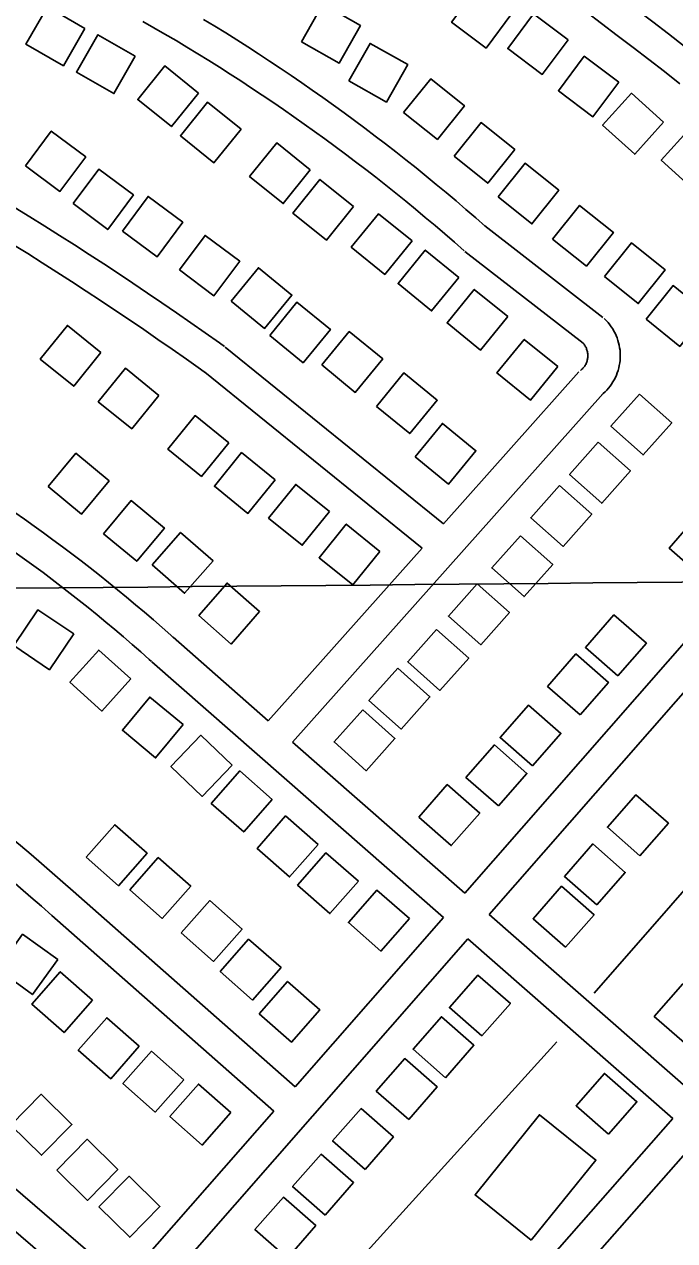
# Model space of a CAD drawing. Extents: x 3598634 to 3636690, y 517270 to 542944.
# Drawn here: x 3626558 to 3627161, y 528349 to 529477 of the extents above; entities that cross this region are included whole.
import ezdxf

# ---------------------------------------------------------------- set-up
doc = ezdxf.new("R2010")
doc.units = 0
for name, color, linetype in [('V-BLDG-OTLN', 7, 'Continuous'), ('V-GRID-MAJR', 7, 'Continuous'), ('V-ROAD-CNTR', 7, 'Continuous'), ('V-TOPO-SHOR', 7, 'Continuous')]:
    doc.layers.add(name, color=color, linetype=linetype)

msp = doc.modelspace()

# ---------------------------------------------------------------- linework, layer by layer
at = {"layer": 'V-BLDG-OTLN'}
for points in [[(3627009.8, 529486.8), (3626977.8, 529510.7), (3626953.9, 529478.7), (3626985.9, 529454.7)], [(3626815, 529460.5), (3626849.8, 529440.8), (3626869.5, 529475.6), (3626834.7, 529495.3)], [(3626614.2, 529473), (3626579.5, 529492.9), (3626559.6, 529458.2), (3626594.3, 529438.3)], [(3627062, 529462.4), (3627029.9, 529486.3), (3627006, 529454.3), (3627038, 529430.3)], [(3626660.9, 529447.2), (3626626.2, 529467.1), (3626606.3, 529432.4), (3626641, 529412.5)], [(3626858.8, 529424.3), (3626893.6, 529404.6), (3626913.3, 529439.4), (3626878.5, 529459.1)], [(3627108.9, 529423.2), (3627076.8, 529447.1), (3627052.9, 529415.1), (3627084.9, 529391.1)], [(3626719.4, 529413), (3626688.2, 529438.1), (3626663.2, 529407), (3626694.3, 529381.9)], [(3626909.5, 529395), (3626940.8, 529370), (3626965.8, 529401.2), (3626934.6, 529426.2)], [(3626758.9, 529379.6), (3626727.8, 529404.7), (3626702.7, 529373.5), (3626733.8, 529348.4)], [(3627150.4, 529386), (3627120.7, 529412.8), (3627093.9, 529383.1), (3627123.6, 529356.3)], [(3626956.2, 529354.4), (3626987.4, 529329.4), (3627012.4, 529360.6), (3626981.2, 529385.6)], [(3626559.1, 529345.7), (3626591.1, 529321.8), (3626615, 529353.8), (3626583, 529377.7)], [(3627204.7, 529353.7), (3627174.9, 529380.5), (3627148.2, 529350.7), (3627177.9, 529324)], [(3626823, 529341.7), (3626791.9, 529366.8), (3626766.8, 529335.7), (3626797.9, 529310.6)], [(3626603.2, 529310.5), (3626635.3, 529286.5), (3626659.2, 529318.6), (3626627.1, 529342.5)], [(3626997.1, 529316.7), (3627028.3, 529291.7), (3627053.3, 529322.9), (3627022.1, 529347.9)], [(3626863, 529307.8), (3626831.9, 529332.9), (3626806.8, 529301.7), (3626838, 529276.6)], [(3626648.9, 529285.1), (3626681, 529261.2), (3626704.9, 529293.2), (3626672.8, 529317.2)], [(3627047.6, 529277.6), (3627078.8, 529252.6), (3627103.9, 529283.8), (3627072.6, 529308.8)], [(3626917.3, 529276), (3626886.3, 529301.2), (3626861, 529270.2), (3626892, 529244.9)], [(3626701.7, 529249), (3626733.7, 529225.1), (3626757.7, 529257.1), (3626725.6, 529281.1)], [(3627095.7, 529242.9), (3627126.9, 529217.9), (3627151.9, 529249.1), (3627120.7, 529274.2)], [(3626960.7, 529242.1), (3626929.6, 529267.4), (3626904.4, 529236.4), (3626935.4, 529211.1)], [(3626749.7, 529220.1), (3626780.7, 529194.8), (3626806, 529225.8), (3626775, 529251.1)], [(3627006, 529205.8), (3626975, 529231), (3626949.8, 529200), (3626980.8, 529174.7)], [(3627134.1, 529203.3), (3627165.3, 529178.2), (3627190.4, 529209.4), (3627159.2, 529234.5)], [(3626785.4, 529188.4), (3626816.3, 529163.1), (3626841.7, 529194), (3626810.7, 529219.3)], [(3626629.1, 529172.4), (3626598, 529197.6), (3626572.8, 529166.5), (3626603.9, 529141.3)], [(3626833.8, 529161), (3626864.7, 529135.6), (3626890.1, 529166.6), (3626859.1, 529191.9)], [(3627052.3, 529159.4), (3627021.2, 529184.6), (3626996, 529153.6), (3627027, 529128.3)], [(3626682.8, 529132.8), (3626651.7, 529158), (3626626.5, 529126.9), (3626657.6, 529101.8)], [(3626884.3, 529122.6), (3626915.2, 529097.3), (3626940.6, 529128.3), (3626909.6, 529153.6)], [(3627128.1, 529134), (3627101.5, 529104.2), (3627131.4, 529077.6), (3627158, 529107.4)], [(3626747.4, 529088.8), (3626716.3, 529114), (3626691.1, 529082.9), (3626722.2, 529057.7)], [(3626920.2, 529075.9), (3626951.2, 529050.5), (3626976.5, 529081.5), (3626945.5, 529106.8)], [(3627089.8, 529089.3), (3627063.2, 529059.4), (3627093.1, 529032.8), (3627119.7, 529062.7)], [(3626580.3, 529048.3), (3626611.1, 529022.8), (3626636.6, 529053.5), (3626605.9, 529079.1)], [(3626790.5, 529054.5), (3626759.4, 529079.7), (3626734.2, 529048.6), (3626765.3, 529023.4)], [(3626840.7, 529025), (3626809.6, 529050.2), (3626784.4, 529019.1), (3626815.5, 528993.9)], [(3627053.9, 529049.2), (3627027.3, 529019.3), (3627057.2, 528992.7), (3627083.8, 529022.6)], [(3626631.5, 529004.5), (3626662.2, 528979), (3626687.8, 529009.7), (3626657, 529035.3)], [(3627185.5, 528965), (3627211.8, 528995.1), (3627181.8, 529021.4), (3627155.4, 528991.3)], [(3626887.5, 528988.2), (3626856.4, 529013.4), (3626831.2, 528982.3), (3626862.3, 528957.1)], [(3626676.4, 528975.7), (3626706.5, 528949.3), (3626732.9, 528979.4), (3626702.8, 529005.8)], [(3627017.8, 529002.6), (3626991.2, 528972.8), (3627021.1, 528946.2), (3627047.7, 528976)], [(3626719.6, 528928.7), (3626749.6, 528902.3), (3626776, 528932.4), (3626746, 528958.8)], [(3626977.6, 528958.1), (3626951, 528928.2), (3626980.9, 528901.6), (3627007.5, 528931.5)], [(3626603.8, 528911.6), (3626570.7, 528934.1), (3626548.2, 528901), (3626581.3, 528878.5)], [(3627108, 528872.9), (3627134.4, 528903), (3627104.3, 528929.3), (3627077.9, 528899.2)], [(3626939.9, 528915.8), (3626913.3, 528885.9), (3626943.2, 528859.3), (3626969.8, 528889.2)], [(3626656.7, 528869.9), (3626627, 528896.7), (3626600.3, 528867), (3626630, 528840.2)], [(3627073, 528836.6), (3627099.3, 528866.7), (3627069.2, 528893.1), (3627042.9, 528863)], [(3626904, 528879.9), (3626877.4, 528850), (3626907.2, 528823.4), (3626933.8, 528853.3)], [(3626705.2, 528827.7), (3626674.3, 528853.1), (3626648.9, 528822.3), (3626679.7, 528796.8)], [(3626871.6, 528841.4), (3626845, 528811.5), (3626874.8, 528784.9), (3626901.4, 528814.8)], [(3627029, 528789.3), (3627055.3, 528819.4), (3627025.3, 528845.7), (3626998.9, 528815.6)], [(3626750.5, 528789.9), (3626721.7, 528817.7), (3626693.9, 528788.9), (3626722.8, 528761.1)], [(3626997.3, 528752.2), (3627023.7, 528782.3), (3626993.6, 528808.7), (3626967.2, 528778.6)], [(3626787.7, 528758.2), (3626757.7, 528784.6), (3626731.3, 528754.5), (3626761.4, 528728.2)], [(3626923.7, 528741.9), (3626953.7, 528715.5), (3626980.1, 528745.6), (3626950, 528772)], [(3627128.5, 528706.1), (3627154.9, 528736.2), (3627124.8, 528762.6), (3627098.4, 528732.5)], [(3626830.2, 528716.5), (3626800.1, 528742.9), (3626773.8, 528712.8), (3626803.8, 528686.4)], [(3626615.4, 528704.7), (3626645.4, 528678.3), (3626671.8, 528708.3), (3626641.8, 528734.7)], [(3627088.6, 528660.5), (3627114.9, 528690.6), (3627084.8, 528717), (3627058.5, 528686.9)], [(3626867.6, 528682.4), (3626837.5, 528708.8), (3626811.2, 528678.8), (3626841.2, 528652.4)], [(3626655.7, 528674.4), (3626685.8, 528647.9), (3626712.2, 528677.9), (3626682.2, 528704.4)], [(3626914.8, 528647.8), (3626884.8, 528674.2), (3626858.4, 528644.1), (3626888.4, 528617.7)], [(3627059.5, 528621.3), (3627085.9, 528651.4), (3627055.8, 528677.7), (3627029.4, 528647.6)], [(3626703.4, 528634.5), (3626733.4, 528608.1), (3626759.9, 528638.1), (3626729.9, 528664.5)], [(3626589, 528609.8), (3626556.5, 528633.2), (3626533.1, 528600.8), (3626565.5, 528577.3)], [(3626739.4, 528598.7), (3626769.4, 528572.3), (3626795.9, 528602.3), (3626765.9, 528628.7)], [(3626621.3, 528572.1), (3626591.3, 528598.5), (3626564.9, 528568.5), (3626594.9, 528542.1)], [(3626982.1, 528539), (3627008.5, 528569.1), (3626978.4, 528595.4), (3626952, 528565.3)], [(3626775.6, 528559.6), (3626805.6, 528533.2), (3626832, 528563.2), (3626802, 528589.6)], [(3627171.9, 528530.7), (3627198.3, 528560.8), (3627168.2, 528587.2), (3627141.8, 528557.1)], [(3626664.5, 528529.4), (3626634.5, 528555.9), (3626608.1, 528525.8), (3626638.1, 528499.4)], [(3626948.3, 528500.3), (3626974.6, 528530.4), (3626944.5, 528556.8), (3626918.2, 528526.7)], [(3626705.9, 528498.4), (3626675.9, 528524.8), (3626649.4, 528494.8), (3626679.4, 528468.4)], [(3626914.3, 528461.6), (3626940.7, 528491.7), (3626910.6, 528518), (3626884.2, 528487.9)], [(3627099.4, 528447.9), (3627125.7, 528478), (3627095.6, 528504.3), (3627069.3, 528474.3)], [(3626749.4, 528467.9), (3626719.3, 528494.4), (3626692.9, 528464.4), (3626722.9, 528437.9)], [(3626545.6, 528456.4), (3626574.1, 528428.4), (3626602.2, 528456.9), (3626573.7, 528484.9)], [(3626873.8, 528415.3), (3626900.1, 528445.4), (3626870.1, 528471.7), (3626843.7, 528441.7)], [(3627027.8, 528349.8), (3627087.6, 528424), (3627035.4, 528466), (3626975.7, 528391.7)], [(3626588.1, 528414.7), (3626616.6, 528386.6), (3626644.7, 528415.1), (3626616.2, 528443.2)], [(3626836.7, 528373), (3626863.1, 528403.1), (3626833, 528429.4), (3626806.6, 528399.4)], [(3626627.2, 528380.5), (3626655.7, 528352.4), (3626683.7, 528380.9), (3626655.3, 528409)], [(3626801.8, 528333.1), (3626828.1, 528363.2), (3626798.1, 528389.5), (3626771.7, 528359.5)]]:
    msp.add_lwpolyline(points, close=True, dxfattribs=at)
at = {"layer": 'V-GRID-MAJR'}
msp.add_spline([(3602797.9, 528737.7), (3608075.8, 528784.9), (3613353.8, 528832.9), (3618631.7, 528881.6), (3623909.7, 528931.1), (3629187.6, 528981.4), (3634465.5, 529032.5), (3634465.6, 529032.5)], degree=3, dxfattribs=at)
at = {"layer": 'V-ROAD-CNTR'}
for points in [[(3626988.7, 528651.5), (3628077, 529894)], [(3627184, 529445.2), (3627169.5, 529456.6), (3627154.9, 529467.9), (3627140.3, 529479.1), (3627125.6, 529490.3), (3627110.9, 529501.5), (3627096.1, 529512.5), (3627081.3, 529523.5), (3627066.4, 529534.5), (3627051.5, 529545.4), (3627036.5, 529556.2), (3627021.5, 529566.9), (3627006.5, 529577.6), (3626991.4, 529588.2), (3626976.2, 529598.7), (3626961, 529609.2), (3626945.8, 529619.6), (3626930.5, 529630), (3626915.1, 529640.3), (3626899.8, 529650.5), (3626884.3, 529660.6), (3626871.5, 529669)], [(3627165.5, 529421.6), (3627151.1, 529432.9), (3627136.6, 529444.2), (3627122.1, 529455.3), (3627107.5, 529466.4), (3627092.9, 529477.5), (3627078.2, 529488.5), (3627063.5, 529499.4), (3627048.7, 529510.3), (3627033.9, 529521.1), (3627019, 529531.8), (3627004.1, 529542.5), (3626989.2, 529553.1), (3626974.2, 529563.6), (3626959.1, 529574.1), (3626944, 529584.5), (3626928.9, 529594.8), (3626913.7, 529605.1), (3626898.5, 529615.3), (3626883.2, 529625.5), (3626867.9, 529635.5), (3626855.1, 529643.9)], [(3626965.5, 529266.9), (3626956.6, 529274.7), (3626947.6, 529282.4), (3626938.7, 529290.1), (3626929.6, 529297.7), (3626920.6, 529305.3), (3626911.4, 529312.8), (3626902.2, 529320.2), (3626893, 529327.6), (3626883.7, 529334.9), (3626874.4, 529342.2), (3626865, 529349.3), (3626855.6, 529356.5), (3626846.1, 529363.5), (3626836.6, 529370.5), (3626827, 529377.5), (3626817.4, 529384.3), (3626807.8, 529391.1), (3626798.1, 529397.9), (3626788.3, 529404.5), (3626778.5, 529411.1), (3626768.7, 529417.7), (3626758.8, 529424.2), (3626748.9, 529430.6), (3626738.9, 529436.9), (3626728.9, 529443.2), (3626718.8, 529449.4), (3626708.7, 529455.5), (3626698.6, 529461.6), (3626688.4, 529467.6), (3626678.2, 529473.5), (3626667.9, 529479.4)], [(3626985.3, 529289.4), (3626976.3, 529297.3), (3626967.2, 529305.2), (3626958.1, 529313), (3626948.9, 529320.7), (3626939.7, 529328.4), (3626930.4, 529336), (3626921, 529343.6), (3626911.7, 529351.1), (3626902.2, 529358.5), (3626892.7, 529365.9), (3626883.2, 529373.2), (3626873.6, 529380.5), (3626864, 529387.6), (3626854.3, 529394.8), (3626844.5, 529401.8), (3626834.8, 529408.8), (3626824.9, 529415.7), (3626815.1, 529422.6), (3626805.2, 529429.3), (3626795.2, 529436.1), (3626785.2, 529442.7), (3626775.1, 529449.3), (3626765, 529455.8), (3626754.9, 529462.3), (3626744.7, 529468.7), (3626734.5, 529475), (3626724.2, 529481.2)], [(3626493.9, 529340), (3626507.9, 529331.8), (3626521.8, 529323.5), (3626535.7, 529315.1), (3626549.5, 529306.7), (3626563.3, 529298.2), (3626577.1, 529289.6), (3626590.8, 529280.9), (3626604.5, 529272.2), (3626618.1, 529263.4), (3626631.7, 529254.6), (3626645.2, 529245.7), (3626658.7, 529236.7), (3626672.2, 529227.6), (3626685.6, 529218.5), (3626699, 529209.3), (3626712.3, 529200.1), (3626725.5, 529190.8), (3626738.8, 529181.4), (3626743.4, 529178.1)], [(3626478.7, 529314.2), (3626492.6, 529306), (3626506.4, 529297.8), (3626520.1, 529289.5), (3626533.8, 529281.1), (3626547.5, 529272.7), (3626561.2, 529264.2), (3626574.7, 529255.6), (3626588.3, 529247), (3626601.8, 529238.3), (3626615.3, 529229.5), (3626628.7, 529220.7), (3626642, 529211.8), (3626655.4, 529202.8), (3626668.7, 529193.8), (3626681.9, 529184.7), (3626695.1, 529175.5), (3626708.2, 529166.3), (3626721.4, 529157), (3626726, 529153.7)], [(3627094.2, 529205), (3626984.6, 529290)], [(3627075.8, 529181.3), (3626966.2, 529266.3)], [(3627093, 529133.1), (3627094.5, 529134.4), (3627096.2, 529136), (3627097.8, 529137.7), (3627099.4, 529139.5), (3627100.8, 529141.3), (3627102.2, 529143.2), (3627103.4, 529145.2), (3627104.6, 529147.2), (3627105.7, 529149.4), (3627106.6, 529151.5), (3627107.5, 529153.7), (3627108.2, 529155.9), (3627108.8, 529158.2), (3627109.3, 529160.5), (3627109.7, 529162.8), (3627110, 529165.2), (3627110.2, 529167.5), (3627110.2, 529169.9), (3627110.1, 529172.2), (3627110, 529174.6), (3627109.6, 529176.9), (3627109.2, 529179.2), (3627108.7, 529181.5), (3627108, 529183.8), (3627107.3, 529186), (3627106.4, 529188.2), (3627105.4, 529190.3), (3627104.3, 529192.4), (3627103.2, 529194.4), (3627101.9, 529196.4), (3627100.5, 529198.3), (3627099, 529200.2), (3627097.5, 529201.9), (3627095.9, 529203.5), (3627095.4, 529204)], [(3626966.2, 528671.3), (3627421.3, 529190.9)], [(3627073.5, 529155.9), (3627074.4, 529156.7), (3627075.1, 529157.3), (3627075.7, 529157.9), (3627076.2, 529158.6), (3627076.8, 529159.3), (3627077.3, 529160), (3627077.7, 529160.7), (3627078.2, 529161.4), (3627078.5, 529162.2), (3627078.9, 529163), (3627079.2, 529163.8), (3627079.5, 529164.6), (3627079.7, 529165.4), (3627079.9, 529166.3), (3627080, 529167.1), (3627080.1, 529168), (3627080.2, 529168.8), (3627080.2, 529169.7), (3627080.2, 529170.6), (3627080.1, 529171.4), (3627080, 529172.3), (3627079.8, 529173.1), (3627079.6, 529174), (3627079.4, 529174.8), (3627079.1, 529175.6), (3627078.8, 529176.4), (3627078.5, 529177.2), (3627078.1, 529177.9), (3627077.6, 529178.7), (3627077.2, 529179.4), (3627076.7, 529180.1), (3627076.1, 529180.8), (3627075.5, 529181.4), (3627074.8, 529182.1), (3627074.7, 529182.3)], [(3626744.1, 529177.5), (3626946.5, 529013.6)], [(3626725.3, 529154.2), (3626926.6, 528991.1)], [(3626946.5, 529013.6), (3627072, 529154.5)], [(3626806.6, 528811.3), (3627094.4, 529134.5)], [(3626549.3, 529024.1), (3626558.2, 529017.9), (3626567.1, 529011.6), (3626575.9, 529005.3), (3626584.6, 528999), (3626593.3, 528992.5), (3626602, 528986), (3626610.6, 528979.5), (3626619.1, 528972.8), (3626627.6, 528966.1), (3626636.1, 528959.4), (3626644.5, 528952.6), (3626652.8, 528945.7), (3626661.1, 528938.7), (3626669.4, 528931.7), (3626677.6, 528924.7), (3626685.7, 528917.5), (3626693.8, 528910.4), (3626696, 528908.4)], [(3626784.1, 528831.1), (3626926.6, 528991.1)], [(3626549.7, 528987.2), (3626558.3, 528981), (3626566.9, 528974.8), (3626575.4, 528968.5), (3626583.8, 528962.1), (3626592.3, 528955.7), (3626600.6, 528949.2), (3626609, 528942.6), (3626617.3, 528936), (3626625.5, 528929.3), (3626633.7, 528922.6), (3626641.8, 528915.8), (3626649.9, 528908.9), (3626657.9, 528902), (3626665.9, 528895), (3626673.8, 528888), (3626676, 528886.1)], [(3626695.9, 528908.5), (3626784.1, 528831.1)], [(3626676.1, 528885.9), (3626946.4, 528648.8)], [(3626603.4, 528673.1), (3626593.7, 528681.7), (3626584, 528690.3), (3626574.1, 528698.8), (3626564.3, 528707.2), (3626554.4, 528715.6), (3626544.4, 528723.9), (3626534.4, 528732.2), (3626524.3, 528740.3), (3626514.2, 528748.5), (3626504, 528756.5), (3626493.8, 528764.5), (3626483.5, 528772.5), (3626473.2, 528780.4), (3626462.8, 528788.2), (3626452.4, 528795.9), (3626441.9, 528803.6), (3626431.4, 528811.2), (3626420.9, 528818.8), (3626410.3, 528826.3), (3626399.6, 528833.7), (3626388.9, 528841), (3626385.8, 528843.2)], [(3626583.5, 528650.7), (3626573.9, 528659.2), (3626564.2, 528667.7), (3626554.6, 528676), (3626544.8, 528684.3), (3626535.1, 528692.6), (3626525.2, 528700.8), (3626515.4, 528708.9), (3626505.4, 528717), (3626495.5, 528725), (3626485.4, 528733), (3626475.4, 528740.9), (3626465.2, 528748.7), (3626455.1, 528756.5), (3626444.9, 528764.2), (3626434.6, 528771.8), (3626424.3, 528779.4), (3626413.9, 528786.9), (3626403.5, 528794.3), (3626393, 528801.7), (3626382.5, 528809), (3626372, 528816.3), (3626368.9, 528818.4)], [(3626806.6, 528811.3), (3626966.2, 528671.3)], [(3626809, 528491.9), (3626603.3, 528673.2)], [(3626789.3, 528469.3), (3626583.5, 528650.6)], [(3626988.7, 528651.5), (3627178.6, 528484.9)], [(3626809, 528491.9), (3626946.4, 528648.8)], [(3626358.2, 527931.6), (3626969, 528629)], [(3626969, 528629), (3627158.8, 528462.4)], [(3626358.2, 528562.3), (3626650.4, 528310.7)], [(3626338.6, 528539.5), (3626630.6, 528288.2)], [(3627091.2, 528340), (3627238.8, 528508)], [(3626650.4, 528310.7), (3626789.3, 528469.3)], [(3625491.8, 526564.5), (3627158.8, 528462.4)]]:
    msp.add_lwpolyline(points, dxfattribs=at)
at = {"layer": 'V-TOPO-SHOR'}
for points in [[(3628029.3, 529655.7), (3627825.6, 529426.8), (3627762.9, 529352.5), (3627584.3, 529152.7), (3627441.8, 528983.3), (3627228.2, 528741.1), (3627086.2, 528578.8)], [(3627051.4, 528533.5), (3626843.3, 528303.6), (3626516.2, 527929.4), (3626375.3, 527770.4), (3625942.1, 527277)]]:
    msp.add_lwpolyline(points, dxfattribs=at)

doc.saveas('drawing.dxf')
